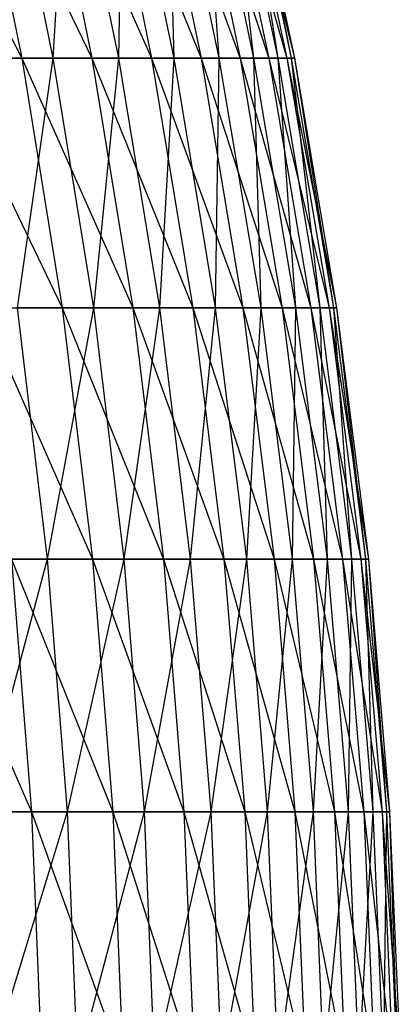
# Model space of a CAD drawing. Extents: x -125 to 125, y -143 to 0.
# Tile 390 of 406: x 56.21 to 59.98, y -81.01 to -71.24. Entities that reach past the tile are written whole.
import ezdxf

# ---------------------------------------------------------------- set-up
doc = ezdxf.new("R2010")
doc.units = 0
doc.header["$LTSCALE"] = 25.4
doc.layers.get('0').update_dxf_attribs({"linetype": 'CONTINUOUS'})

# ---------------------------------------------------------------- blocks, each defined once
blk = doc.blocks.new('NL2500027000_STL_3')
at = {"color": 0}
for p, q in [((54.9455, -69.1667, 19.8251), (56.2313, -71.625, 17.6477)), ((54.9455, -69.1667, 19.8251), (56.2313, -71.625, 17.6477)), ((55.7324, -69.1667, 17.4911), (56.9253, -71.625, 15.2615)), ((55.7324, -69.1667, 17.4911), (56.9253, -71.625, 15.2615)), ((55.7324, -69.1667, 17.4911), (56.2313, -71.625, 17.6477)), ((55.7324, -69.1667, 17.4911), (56.2313, -71.625, 17.6477)), ((56.0356, -69.1667, -16.4938), (56.5373, -71.625, -16.6414)), ((56.0356, -69.1667, -16.4938), (56.5373, -71.625, -16.6414)), ((56.4202, -69.1667, 15.1261), (57.518, -71.625, 12.8482)), ((56.4202, -69.1667, 15.1261), (57.518, -71.625, 12.8482)), ((56.4202, -69.1667, 15.1261), (56.9253, -71.625, 15.2615)), ((56.4202, -69.1667, 15.1261), (56.9253, -71.625, 15.2615)), ((56.6811, -69.1667, -14.1168), (56.5373, -71.625, -16.6414)), ((56.6811, -69.1667, -14.1168), (56.5373, -71.625, -16.6414)), ((56.6811, -69.1667, -14.1168), (57.1886, -71.625, -14.2432)), ((56.6811, -69.1667, -14.1168), (57.1886, -71.625, -14.2432)), ((57.0077, -69.1667, 12.7342), (58.0085, -71.625, 10.412)), ((57.0077, -69.1667, 12.7342), (58.0085, -71.625, 10.412)), ((57.0077, -69.1667, 12.7342), (57.518, -71.625, 12.8482)), ((57.0077, -69.1667, 12.7342), (57.518, -71.625, 12.8482)), ((57.2259, -69.1667, -11.7148), (57.1886, -71.625, -14.2432)), ((57.2259, -69.1667, -11.7148), (57.1886, -71.625, -14.2432)), ((57.2259, -69.1667, -11.7148), (57.7382, -71.625, -11.8197)), ((57.2259, -69.1667, -11.7148), (57.7382, -71.625, -11.8197)), ((57.4938, -69.1667, 10.3196), (58.3959, -71.625, 7.9573)), ((57.4938, -69.1667, 10.3196), (58.3959, -71.625, 7.9573)), ((57.4938, -69.1667, 10.3196), (58.0085, -71.625, 10.412)), ((57.4938, -69.1667, 10.3196), (58.0085, -71.625, 10.412)), ((57.6688, -69.1667, -9.2919), (57.7382, -71.625, -11.8197)), ((57.6688, -69.1667, -9.2919), (57.7382, -71.625, -11.8197)), ((57.6688, -69.1667, -9.2919), (58.1851, -71.625, -9.3751)), ((57.6688, -69.1667, -9.2919), (58.1851, -71.625, -9.3751)), ((57.8778, -69.1667, 7.8867), (58.6794, -71.625, 5.4884)), ((57.8778, -69.1667, 7.8867), (58.6794, -71.625, 5.4884)), ((57.8778, -69.1667, 7.8867), (58.3959, -71.625, 7.9573)), ((57.8778, -69.1667, 7.8867), (58.3959, -71.625, 7.9573)), ((58.0093, -69.1667, -6.8526), (58.1851, -71.625, -9.3751)), ((58.0093, -69.1667, -6.8526), (58.1851, -71.625, -9.3751)), ((58.0093, -69.1667, -6.8526), (58.5286, -71.625, -6.9139)), ((58.0093, -69.1667, -6.8526), (58.5286, -71.625, -6.9139)), ((58.1588, -69.1667, 5.4397), (58.8586, -71.625, 3.0098)), ((58.1588, -69.1667, 5.4397), (58.8586, -71.625, 3.0098)), ((58.1588, -69.1667, 5.4397), (58.6794, -71.625, 5.4884)), ((58.1588, -69.1667, 5.4397), (58.6794, -71.625, 5.4884)), ((58.2466, -69.1667, -4.401), (58.5286, -71.625, -6.9139)), ((58.2466, -69.1667, -4.401), (58.5286, -71.625, -6.9139)), ((58.2466, -69.1667, -4.401), (58.768, -71.625, -4.4404)), ((58.2466, -69.1667, -4.401), (58.768, -71.625, -4.4404)), ((58.3364, -69.1667, 2.9831), (58.9332, -71.625, 0.5259)), ((58.3364, -69.1667, 2.9831), (58.9332, -71.625, 0.5259)), ((58.3364, -69.1667, 2.9831), (58.8586, -71.625, 3.0098)), ((58.3364, -69.1667, 2.9831), (58.8586, -71.625, 3.0098)), ((58.3804, -69.1667, -1.9416), (58.768, -71.625, -4.4404)), ((58.3804, -69.1667, -1.9416), (58.768, -71.625, -4.4404)), ((58.3804, -69.1667, -1.9416), (58.903, -71.625, -1.959)), ((58.3804, -69.1667, -1.9416), (58.903, -71.625, -1.959)), ((58.4103, -69.1667, 0.5212), (58.903, -71.625, -1.959)), ((58.4103, -69.1667, 0.5212), (58.903, -71.625, -1.959)), ((58.4103, -69.1667, 0.5212), (58.9332, -71.625, 0.5259)), ((58.4103, -69.1667, 0.5212), (58.9332, -71.625, 0.5259)), ((55.4373, -71.625, 20.0025), (56.2313, -71.625, 17.6477)), ((55.4373, -71.625, 20.0025), (56.2313, -71.625, 17.6477)), ((55.4373, -71.625, 20.0025), (56.6315, -74.1031, 17.7733)), ((55.4373, -71.625, 20.0025), (56.6315, -74.1031, 17.7733)), ((56.5373, -71.625, -16.6414), (55.7855, -71.625, -19.01)), ((56.5373, -71.625, -16.6414), (55.7855, -71.625, -19.01)), ((56.5373, -71.625, -16.6414), (56.1825, -74.1031, -19.1454)), ((56.5373, -71.625, -16.6414), (56.1825, -74.1031, -19.1454)), ((56.2313, -71.625, 17.6477), (56.9253, -71.625, 15.2615)), ((56.2313, -71.625, 17.6477), (56.9253, -71.625, 15.2615)), ((56.2313, -71.625, 17.6477), (57.3305, -74.1031, 15.3701)), ((56.2313, -71.625, 17.6477), (57.3305, -74.1031, 15.3701)), ((56.2313, -71.625, 17.6477), (56.6315, -74.1031, 17.7733)), ((56.2313, -71.625, 17.6477), (56.6315, -74.1031, 17.7733)), ((57.1886, -71.625, -14.2432), (56.5373, -71.625, -16.6414)), ((56.5373, -71.625, -16.6414), (56.9397, -74.1031, -16.7599)), ((56.5373, -71.625, -16.6414), (56.9397, -74.1031, -16.7599)), ((57.1886, -71.625, -14.2432), (56.5373, -71.625, -16.6414)), ((56.9253, -71.625, 15.2615), (57.518, -71.625, 12.8482)), ((56.9253, -71.625, 15.2615), (57.518, -71.625, 12.8482)), ((56.9253, -71.625, 15.2615), (57.9275, -74.1031, 12.9396)), ((56.9253, -71.625, 15.2615), (57.9275, -74.1031, 12.9396)), ((56.9253, -71.625, 15.2615), (57.3305, -74.1031, 15.3701)), ((56.9253, -71.625, 15.2615), (57.3305, -74.1031, 15.3701)), ((57.1886, -71.625, -14.2432), (56.9397, -74.1031, -16.7599)), ((57.1886, -71.625, -14.2432), (56.9397, -74.1031, -16.7599)), ((57.7382, -71.625, -11.8197), (57.1886, -71.625, -14.2432)), ((57.1886, -71.625, -14.2432), (57.5956, -74.1031, -14.3446)), ((57.1886, -71.625, -14.2432), (57.5956, -74.1031, -14.3446)), ((57.7382, -71.625, -11.8197), (57.1886, -71.625, -14.2432)), ((57.518, -71.625, 12.8482), (58.0085, -71.625, 10.412)), ((57.518, -71.625, 12.8482), (58.0085, -71.625, 10.412)), ((57.518, -71.625, 12.8482), (58.4214, -74.1031, 10.4861)), ((57.518, -71.625, 12.8482), (58.4214, -74.1031, 10.4861)), ((57.518, -71.625, 12.8482), (57.9275, -74.1031, 12.9396)), ((57.518, -71.625, 12.8482), (57.9275, -74.1031, 12.9396)), ((57.7382, -71.625, -11.8197), (57.5956, -74.1031, -14.3446)), ((57.7382, -71.625, -11.8197), (57.5956, -74.1031, -14.3446)), ((58.1851, -71.625, -9.3751), (57.7382, -71.625, -11.8197)), ((57.7382, -71.625, -11.8197), (58.1491, -74.1031, -11.9038)), ((57.7382, -71.625, -11.8197), (58.1491, -74.1031, -11.9038)), ((58.1851, -71.625, -9.3751), (57.7382, -71.625, -11.8197)), ((58.0085, -71.625, 10.412), (58.3959, -71.625, 7.9573)), ((58.0085, -71.625, 10.412), (58.3959, -71.625, 7.9573)), ((58.0085, -71.625, 10.412), (58.8116, -74.1031, 8.0139)), ((58.0085, -71.625, 10.412), (58.8116, -74.1031, 8.0139)), ((58.0085, -71.625, 10.412), (58.4214, -74.1031, 10.4861)), ((58.0085, -71.625, 10.412), (58.4214, -74.1031, 10.4861)), ((58.1851, -71.625, -9.3751), (58.1491, -74.1031, -11.9038)), ((58.1851, -71.625, -9.3751), (58.1491, -74.1031, -11.9038)), ((58.5286, -71.625, -6.9139), (58.1851, -71.625, -9.3751)), ((58.1851, -71.625, -9.3751), (58.5993, -74.1031, -9.4419)), ((58.1851, -71.625, -9.3751), (58.5993, -74.1031, -9.4419)), ((58.5286, -71.625, -6.9139), (58.1851, -71.625, -9.3751)), ((58.3959, -71.625, 7.9573), (58.6794, -71.625, 5.4884)), ((58.3959, -71.625, 7.9573), (58.6794, -71.625, 5.4884)), ((58.3959, -71.625, 7.9573), (59.0971, -74.1031, 5.5275)), ((58.3959, -71.625, 7.9573), (59.0971, -74.1031, 5.5275)), ((58.3959, -71.625, 7.9573), (58.8116, -74.1031, 8.0139)), ((58.3959, -71.625, 7.9573), (58.8116, -74.1031, 8.0139)), ((58.768, -71.625, -4.4404), (58.5286, -71.625, -6.9139)), ((58.5286, -71.625, -6.9139), (58.5993, -74.1031, -9.4419)), ((58.5286, -71.625, -6.9139), (58.5993, -74.1031, -9.4419)), ((58.5286, -71.625, -6.9139), (58.9452, -74.1031, -6.9631)), ((58.5286, -71.625, -6.9139), (58.9452, -74.1031, -6.9631)), ((58.768, -71.625, -4.4404), (58.5286, -71.625, -6.9139)), ((58.6794, -71.625, 5.4884), (58.8586, -71.625, 3.0098)), ((58.6794, -71.625, 5.4884), (58.8586, -71.625, 3.0098)), ((58.6794, -71.625, 5.4884), (59.2776, -74.1031, 3.0313)), ((58.6794, -71.625, 5.4884), (59.2776, -74.1031, 3.0313)), ((58.6794, -71.625, 5.4884), (59.0971, -74.1031, 5.5275)), ((58.6794, -71.625, 5.4884), (59.0971, -74.1031, 5.5275)), ((58.903, -71.625, -1.959), (58.768, -71.625, -4.4404)), ((58.768, -71.625, -4.4404), (58.9452, -74.1031, -6.9631)), ((58.768, -71.625, -4.4404), (58.9452, -74.1031, -6.9631)), ((58.768, -71.625, -4.4404), (59.1864, -74.1031, -4.472)), ((58.768, -71.625, -4.4404), (59.1864, -74.1031, -4.472)), ((58.903, -71.625, -1.959), (58.768, -71.625, -4.4404)), ((58.8586, -71.625, 3.0098), (58.9332, -71.625, 0.5259)), ((58.8586, -71.625, 3.0098), (58.9332, -71.625, 0.5259)), ((58.8586, -71.625, 3.0098), (59.3527, -74.1031, 0.5296)), ((58.8586, -71.625, 3.0098), (59.3527, -74.1031, 0.5296)), ((58.8586, -71.625, 3.0098), (59.2776, -74.1031, 3.0313)), ((58.8586, -71.625, 3.0098), (59.2776, -74.1031, 3.0313)), ((58.9332, -71.625, 0.5259), (58.903, -71.625, -1.959)), ((58.903, -71.625, -1.959), (59.1864, -74.1031, -4.472)), ((58.903, -71.625, -1.959), (59.1864, -74.1031, -4.472)), ((58.903, -71.625, -1.959), (59.3223, -74.1031, -1.9729)), ((58.903, -71.625, -1.959), (59.3223, -74.1031, -1.9729)), ((58.9332, -71.625, 0.5259), (58.903, -71.625, -1.959)), ((58.9332, -71.625, 0.5259), (59.3223, -74.1031, -1.9729)), ((58.9332, -71.625, 0.5259), (59.3223, -74.1031, -1.9729)), ((58.9332, -71.625, 0.5259), (59.3527, -74.1031, 0.5296)), ((58.9332, -71.625, 0.5259), (59.3527, -74.1031, 0.5296)), ((55.8319, -74.1031, 20.1449), (56.6315, -74.1031, 17.7733)), ((55.8319, -74.1031, 20.1449), (56.6315, -74.1031, 17.7733)), ((55.8319, -74.1031, 20.1449), (56.9324, -76.5965, 17.8678)), ((55.8319, -74.1031, 20.1449), (56.9324, -76.5965, 17.8678)), ((56.9397, -74.1031, -16.7599), (56.1825, -74.1031, -19.1454)), ((56.1825, -74.1031, -19.1454), (56.4811, -76.5965, -19.2471)), ((56.1825, -74.1031, -19.1454), (56.4811, -76.5965, -19.2471)), ((56.9397, -74.1031, -16.7599), (56.1825, -74.1031, -19.1454)), ((56.9397, -74.1031, -16.7599), (56.4811, -76.5965, -19.2471)), ((56.9397, -74.1031, -16.7599), (56.4811, -76.5965, -19.2471)), ((56.6315, -74.1031, 17.7733), (57.3305, -74.1031, 15.3701)), ((56.6315, -74.1031, 17.7733), (57.3305, -74.1031, 15.3701)), ((56.6315, -74.1031, 17.7733), (57.6351, -76.5965, 15.4518)), ((56.6315, -74.1031, 17.7733), (57.6351, -76.5965, 15.4518)), ((56.6315, -74.1031, 17.7733), (56.9324, -76.5965, 17.8678)), ((56.6315, -74.1031, 17.7733), (56.9324, -76.5965, 17.8678)), ((57.5956, -74.1031, -14.3446), (56.9397, -74.1031, -16.7599)), ((56.9397, -74.1031, -16.7599), (57.2422, -76.5965, -16.8489)), ((56.9397, -74.1031, -16.7599), (57.2422, -76.5965, -16.8489)), ((57.5956, -74.1031, -14.3446), (56.9397, -74.1031, -16.7599)), ((57.5956, -74.1031, -14.3446), (57.2422, -76.5965, -16.8489)), ((57.5956, -74.1031, -14.3446), (57.2422, -76.5965, -16.8489)), ((57.3305, -74.1031, 15.3701), (57.9275, -74.1031, 12.9396)), ((57.3305, -74.1031, 15.3701), (57.9275, -74.1031, 12.9396)), ((57.3305, -74.1031, 15.3701), (58.2352, -76.5965, 13.0084)), ((57.3305, -74.1031, 15.3701), (58.2352, -76.5965, 13.0084)), ((57.3305, -74.1031, 15.3701), (57.6351, -76.5965, 15.4518)), ((57.3305, -74.1031, 15.3701), (57.6351, -76.5965, 15.4518)), ((58.1491, -74.1031, -11.9038), (57.5956, -74.1031, -14.3446)), ((57.5956, -74.1031, -14.3446), (57.9016, -76.5965, -14.4208)), ((57.5956, -74.1031, -14.3446), (57.9016, -76.5965, -14.4208)), ((58.1491, -74.1031, -11.9038), (57.5956, -74.1031, -14.3446)), ((58.1491, -74.1031, -11.9038), (57.9016, -76.5965, -14.4208)), ((58.1491, -74.1031, -11.9038), (57.9016, -76.5965, -14.4208)), ((57.9275, -74.1031, 12.9396), (58.4214, -74.1031, 10.4861)), ((57.9275, -74.1031, 12.9396), (58.4214, -74.1031, 10.4861)), ((57.9275, -74.1031, 12.9396), (58.7318, -76.5965, 10.5418)), ((57.9275, -74.1031, 12.9396), (58.7318, -76.5965, 10.5418)), ((57.9275, -74.1031, 12.9396), (58.2352, -76.5965, 13.0084)), ((57.9275, -74.1031, 12.9396), (58.2352, -76.5965, 13.0084)), ((58.5993, -74.1031, -9.4419), (58.1491, -74.1031, -11.9038)), ((58.1491, -74.1031, -11.9038), (58.4581, -76.5965, -11.9671)), ((58.1491, -74.1031, -11.9038), (58.4581, -76.5965, -11.9671)), ((58.5993, -74.1031, -9.4419), (58.1491, -74.1031, -11.9038)), ((58.4214, -74.1031, 10.4861), (58.8116, -74.1031, 8.0139)), ((58.4214, -74.1031, 10.4861), (58.8116, -74.1031, 8.0139)), ((58.4214, -74.1031, 10.4861), (59.124, -76.5965, 8.0565)), ((58.4214, -74.1031, 10.4861), (59.124, -76.5965, 8.0565)), ((58.4214, -74.1031, 10.4861), (58.7318, -76.5965, 10.5418)), ((58.4214, -74.1031, 10.4861), (58.7318, -76.5965, 10.5418)), ((58.5993, -74.1031, -9.4419), (58.4581, -76.5965, -11.9671)), ((58.5993, -74.1031, -9.4419), (58.4581, -76.5965, -11.9671)), ((58.9452, -74.1031, -6.9631), (58.5993, -74.1031, -9.4419)), ((58.5993, -74.1031, -9.4419), (58.9106, -76.5965, -9.492)), ((58.5993, -74.1031, -9.4419), (58.9106, -76.5965, -9.492)), ((58.9452, -74.1031, -6.9631), (58.5993, -74.1031, -9.4419)), ((58.8116, -74.1031, 8.0139), (59.0971, -74.1031, 5.5275)), ((58.8116, -74.1031, 8.0139), (59.0971, -74.1031, 5.5275)), ((58.8116, -74.1031, 8.0139), (59.4111, -76.5965, 5.5569)), ((58.8116, -74.1031, 8.0139), (59.4111, -76.5965, 5.5569)), ((58.8116, -74.1031, 8.0139), (59.124, -76.5965, 8.0565)), ((58.8116, -74.1031, 8.0139), (59.124, -76.5965, 8.0565)), ((58.9452, -74.1031, -6.9631), (58.9106, -76.5965, -9.492)), ((58.9452, -74.1031, -6.9631), (58.9106, -76.5965, -9.492)), ((59.1864, -74.1031, -4.472), (58.9452, -74.1031, -6.9631)), ((58.9452, -74.1031, -6.9631), (59.2584, -76.5965, -7.0001)), ((58.9452, -74.1031, -6.9631), (59.2584, -76.5965, -7.0001)), ((59.1864, -74.1031, -4.472), (58.9452, -74.1031, -6.9631)), ((59.0971, -74.1031, 5.5275), (59.2776, -74.1031, 3.0313)), ((59.0971, -74.1031, 5.5275), (59.2776, -74.1031, 3.0313)), ((59.0971, -74.1031, 5.5275), (59.5926, -76.5965, 3.0474)), ((59.0971, -74.1031, 5.5275), (59.5926, -76.5965, 3.0474)), ((59.0971, -74.1031, 5.5275), (59.4111, -76.5965, 5.5569)), ((59.0971, -74.1031, 5.5275), (59.4111, -76.5965, 5.5569)), ((59.3223, -74.1031, -1.9729), (59.1864, -74.1031, -4.472)), ((59.1864, -74.1031, -4.472), (59.2584, -76.5965, -7.0001)), ((59.1864, -74.1031, -4.472), (59.2584, -76.5965, -7.0001)), ((59.1864, -74.1031, -4.472), (59.5008, -76.5965, -4.4958)), ((59.1864, -74.1031, -4.472), (59.5008, -76.5965, -4.4958)), ((59.3223, -74.1031, -1.9729), (59.1864, -74.1031, -4.472)), ((59.2776, -74.1031, 3.0313), (59.3527, -74.1031, 0.5296)), ((59.2776, -74.1031, 3.0313), (59.3527, -74.1031, 0.5296)), ((59.2776, -74.1031, 3.0313), (59.668, -76.5965, 0.5324)), ((59.2776, -74.1031, 3.0313), (59.668, -76.5965, 0.5324)), ((59.2776, -74.1031, 3.0313), (59.5926, -76.5965, 3.0474)), ((59.2776, -74.1031, 3.0313), (59.5926, -76.5965, 3.0474)), ((59.3527, -74.1031, 0.5296), (59.3223, -74.1031, -1.9729)), ((59.3223, -74.1031, -1.9729), (59.5008, -76.5965, -4.4958)), ((59.3223, -74.1031, -1.9729), (59.5008, -76.5965, -4.4958)), ((59.3223, -74.1031, -1.9729), (59.6375, -76.5965, -1.9834)), ((59.3223, -74.1031, -1.9729), (59.6375, -76.5965, -1.9834)), ((59.3527, -74.1031, 0.5296), (59.3223, -74.1031, -1.9729)), ((59.3527, -74.1031, 0.5296), (59.6375, -76.5965, -1.9834)), ((59.3527, -74.1031, 0.5296), (59.6375, -76.5965, -1.9834)), ((59.3527, -74.1031, 0.5296), (59.668, -76.5965, 0.5324)), ((59.3527, -74.1031, 0.5296), (59.668, -76.5965, 0.5324)), ((55.2249, -76.5965, 22.6001), (56.3267, -79.101, 20.3234)), ((55.2249, -76.5965, 22.6001), (56.3267, -79.101, 20.3234)), ((56.4811, -76.5965, -19.2471), (55.6195, -76.5965, -21.611)), ((56.4811, -76.5965, -19.2471), (55.6195, -76.5965, -21.611)), ((56.4811, -76.5965, -19.2471), (55.8158, -79.101, -21.6873)), ((56.4811, -76.5965, -19.2471), (55.8158, -79.101, -21.6873)), ((56.1286, -76.5965, 20.2519), (56.9324, -76.5965, 17.8678)), ((56.1286, -76.5965, 20.2519), (56.9324, -76.5965, 17.8678)), ((56.1286, -76.5965, 20.2519), (57.1334, -79.101, 17.9308)), ((56.1286, -76.5965, 20.2519), (57.1334, -79.101, 17.9308)), ((56.1286, -76.5965, 20.2519), (56.3267, -79.101, 20.3234)), ((56.1286, -76.5965, 20.2519), (56.3267, -79.101, 20.3234)), ((57.2422, -76.5965, -16.8489), (56.4811, -76.5965, -19.2471)), ((56.4811, -76.5965, -19.2471), (56.6805, -79.101, -19.315)), ((56.4811, -76.5965, -19.2471), (56.6805, -79.101, -19.315)), ((57.2422, -76.5965, -16.8489), (56.4811, -76.5965, -19.2471)), ((57.2422, -76.5965, -16.8489), (56.6805, -79.101, -19.315)), ((57.2422, -76.5965, -16.8489), (56.6805, -79.101, -19.315)), ((56.9324, -76.5965, 17.8678), (57.6351, -76.5965, 15.4518)), ((56.9324, -76.5965, 17.8678), (57.6351, -76.5965, 15.4518)), ((56.9324, -76.5965, 17.8678), (57.8385, -79.101, 15.5063)), ((56.9324, -76.5965, 17.8678), (57.8385, -79.101, 15.5063)), ((56.9324, -76.5965, 17.8678), (57.1334, -79.101, 17.9308)), ((56.9324, -76.5965, 17.8678), (57.1334, -79.101, 17.9308)), ((57.9016, -76.5965, -14.4208), (57.2422, -76.5965, -16.8489)), ((57.2422, -76.5965, -16.8489), (57.4443, -79.101, -16.9084)), ((57.2422, -76.5965, -16.8489), (57.4443, -79.101, -16.9084)), ((57.9016, -76.5965, -14.4208), (57.2422, -76.5965, -16.8489)), ((57.9016, -76.5965, -14.4208), (57.4443, -79.101, -16.9084)), ((57.9016, -76.5965, -14.4208), (57.4443, -79.101, -16.9084)), ((57.6351, -76.5965, 15.4518), (58.2352, -76.5965, 13.0084)), ((57.6351, -76.5965, 15.4518), (58.2352, -76.5965, 13.0084)), ((57.6351, -76.5965, 15.4518), (58.4408, -79.101, 13.0543)), ((57.6351, -76.5965, 15.4518), (58.4408, -79.101, 13.0543)), ((57.6351, -76.5965, 15.4518), (57.8385, -79.101, 15.5063)), ((57.6351, -76.5965, 15.4518), (57.8385, -79.101, 15.5063)), ((58.4581, -76.5965, -11.9671), (57.9016, -76.5965, -14.4208)), ((57.9016, -76.5965, -14.4208), (58.1061, -79.101, -14.4717)), ((57.9016, -76.5965, -14.4208), (58.1061, -79.101, -14.4717)), ((58.4581, -76.5965, -11.9671), (57.9016, -76.5965, -14.4208)), ((58.4581, -76.5965, -11.9671), (58.1061, -79.101, -14.4717)), ((58.4581, -76.5965, -11.9671), (58.1061, -79.101, -14.4717)), ((58.2352, -76.5965, 13.0084), (58.7318, -76.5965, 10.5418)), ((58.2352, -76.5965, 13.0084), (58.7318, -76.5965, 10.5418)), ((58.2352, -76.5965, 13.0084), (58.9392, -79.101, 10.579)), ((58.2352, -76.5965, 13.0084), (58.9392, -79.101, 10.579)), ((58.2352, -76.5965, 13.0084), (58.4408, -79.101, 13.0543)), ((58.2352, -76.5965, 13.0084), (58.4408, -79.101, 13.0543)), ((58.9106, -76.5965, -9.492), (58.4581, -76.5965, -11.9671)), ((58.4581, -76.5965, -11.9671), (58.6645, -79.101, -12.0093)), ((58.4581, -76.5965, -11.9671), (58.6645, -79.101, -12.0093)), ((58.9106, -76.5965, -9.492), (58.4581, -76.5965, -11.9671)), ((58.9106, -76.5965, -9.492), (58.6645, -79.101, -12.0093)), ((58.9106, -76.5965, -9.492), (58.6645, -79.101, -12.0093)), ((58.7318, -76.5965, 10.5418), (59.124, -76.5965, 8.0565)), ((58.7318, -76.5965, 10.5418), (59.124, -76.5965, 8.0565)), ((58.7318, -76.5965, 10.5418), (59.3328, -79.101, 8.0849)), ((58.7318, -76.5965, 10.5418), (59.3328, -79.101, 8.0849)), ((58.7318, -76.5965, 10.5418), (58.9392, -79.101, 10.579)), ((58.7318, -76.5965, 10.5418), (58.9392, -79.101, 10.579)), ((59.2584, -76.5965, -7.0001), (58.9106, -76.5965, -9.492)), ((58.9106, -76.5965, -9.492), (59.1186, -79.101, -9.5255)), ((58.9106, -76.5965, -9.492), (59.1186, -79.101, -9.5255)), ((59.2584, -76.5965, -7.0001), (58.9106, -76.5965, -9.492)), ((59.2584, -76.5965, -7.0001), (59.1186, -79.101, -9.5255)), ((59.2584, -76.5965, -7.0001), (59.1186, -79.101, -9.5255)), ((59.124, -76.5965, 8.0565), (59.4111, -76.5965, 5.5569)), ((59.124, -76.5965, 8.0565), (59.4111, -76.5965, 5.5569)), ((59.124, -76.5965, 8.0565), (59.6209, -79.101, 5.5765)), ((59.124, -76.5965, 8.0565), (59.6209, -79.101, 5.5765)), ((59.124, -76.5965, 8.0565), (59.3328, -79.101, 8.0849)), ((59.124, -76.5965, 8.0565), (59.3328, -79.101, 8.0849)), ((59.5008, -76.5965, -4.4958), (59.2584, -76.5965, -7.0001)), ((59.2584, -76.5965, -7.0001), (59.4676, -79.101, -7.0248)), ((59.2584, -76.5965, -7.0001), (59.4676, -79.101, -7.0248)), ((59.5008, -76.5965, -4.4958), (59.2584, -76.5965, -7.0001)), ((59.4111, -76.5965, 5.5569), (59.5926, -76.5965, 3.0474)), ((59.4111, -76.5965, 5.5569), (59.5926, -76.5965, 3.0474)), ((59.4111, -76.5965, 5.5569), (59.8029, -79.101, 3.0581)), ((59.4111, -76.5965, 5.5569), (59.8029, -79.101, 3.0581)), ((59.4111, -76.5965, 5.5569), (59.6209, -79.101, 5.5765)), ((59.4111, -76.5965, 5.5569), (59.6209, -79.101, 5.5765)), ((59.5008, -76.5965, -4.4958), (59.4676, -79.101, -7.0248)), ((59.5008, -76.5965, -4.4958), (59.4676, -79.101, -7.0248)), ((59.6375, -76.5965, -1.9834), (59.5008, -76.5965, -4.4958)), ((59.5008, -76.5965, -4.4958), (59.7109, -79.101, -4.5116)), ((59.5008, -76.5965, -4.4958), (59.7109, -79.101, -4.5116)), ((59.6375, -76.5965, -1.9834), (59.5008, -76.5965, -4.4958)), ((59.5926, -76.5965, 3.0474), (59.668, -76.5965, 0.5324)), ((59.5926, -76.5965, 3.0474), (59.668, -76.5965, 0.5324)), ((59.5926, -76.5965, 3.0474), (59.8787, -79.101, 0.5343)), ((59.5926, -76.5965, 3.0474), (59.8787, -79.101, 0.5343)), ((59.5926, -76.5965, 3.0474), (59.8029, -79.101, 3.0581)), ((59.5926, -76.5965, 3.0474), (59.8029, -79.101, 3.0581)), ((59.668, -76.5965, 0.5324), (59.6375, -76.5965, -1.9834)), ((59.6375, -76.5965, -1.9834), (59.7109, -79.101, -4.5116)), ((59.6375, -76.5965, -1.9834), (59.7109, -79.101, -4.5116)), ((59.6375, -76.5965, -1.9834), (59.848, -79.101, -1.9904)), ((59.6375, -76.5965, -1.9834), (59.848, -79.101, -1.9904)), ((59.668, -76.5965, 0.5324), (59.6375, -76.5965, -1.9834)), ((59.668, -76.5965, 0.5324), (59.848, -79.101, -1.9904)), ((59.668, -76.5965, 0.5324), (59.848, -79.101, -1.9904)), ((59.668, -76.5965, 0.5324), (59.8787, -79.101, 0.5343)), ((59.668, -76.5965, 0.5324), (59.8787, -79.101, 0.5343)), ((55.4199, -79.101, 22.6799), (56.3267, -79.101, 20.3234)), ((55.4199, -79.101, 22.6799), (56.3267, -79.101, 20.3234)), ((56.6805, -79.101, -19.315), (55.8158, -79.101, -21.6873)), ((56.6805, -79.101, -19.315), (55.8158, -79.101, -21.6873)), ((56.6805, -79.101, -19.315), (55.9142, -81.6121, -21.7255)), ((56.6805, -79.101, -19.315), (55.9142, -81.6121, -21.7255)), ((56.3267, -79.101, 20.3234), (57.1334, -79.101, 17.9308)), ((56.3267, -79.101, 20.3234), (57.1334, -79.101, 17.9308)), ((56.3267, -79.101, 20.3234), (57.2342, -81.6121, 17.9625)), ((56.3267, -79.101, 20.3234), (57.2342, -81.6121, 17.9625)), ((56.3267, -79.101, 20.3234), (56.4261, -81.6121, 20.3593)), ((56.3267, -79.101, 20.3234), (56.4261, -81.6121, 20.3593)), ((57.4443, -79.101, -16.9084), (56.6805, -79.101, -19.315)), ((56.6805, -79.101, -19.315), (56.7804, -81.6121, -19.3491)), ((56.6805, -79.101, -19.315), (56.7804, -81.6121, -19.3491)), ((57.4443, -79.101, -16.9084), (56.6805, -79.101, -19.315)), ((57.4443, -79.101, -16.9084), (56.7804, -81.6121, -19.3491)), ((57.4443, -79.101, -16.9084), (56.7804, -81.6121, -19.3491)), ((57.1334, -79.101, 17.9308), (57.8385, -79.101, 15.5063)), ((57.1334, -79.101, 17.9308), (57.8385, -79.101, 15.5063)), ((57.1334, -79.101, 17.9308), (57.9405, -81.6121, 15.5337)), ((57.1334, -79.101, 17.9308), (57.9405, -81.6121, 15.5337)), ((57.1334, -79.101, 17.9308), (57.2342, -81.6121, 17.9625)), ((57.1334, -79.101, 17.9308), (57.2342, -81.6121, 17.9625)), ((58.1061, -79.101, -14.4717), (57.4443, -79.101, -16.9084)), ((57.4443, -79.101, -16.9084), (57.5456, -81.6121, -16.9382)), ((57.4443, -79.101, -16.9084), (57.5456, -81.6121, -16.9382)), ((58.1061, -79.101, -14.4717), (57.4443, -79.101, -16.9084)), ((58.1061, -79.101, -14.4717), (57.5456, -81.6121, -16.9382)), ((58.1061, -79.101, -14.4717), (57.5456, -81.6121, -16.9382)), ((57.8385, -79.101, 15.5063), (58.4408, -79.101, 13.0543)), ((57.8385, -79.101, 15.5063), (58.4408, -79.101, 13.0543)), ((57.8385, -79.101, 15.5063), (58.5439, -81.6121, 13.0773)), ((57.8385, -79.101, 15.5063), (58.5439, -81.6121, 13.0773)), ((57.8385, -79.101, 15.5063), (57.9405, -81.6121, 15.5337)), ((57.8385, -79.101, 15.5063), (57.9405, -81.6121, 15.5337)), ((58.6645, -79.101, -12.0093), (58.1061, -79.101, -14.4717)), ((58.1061, -79.101, -14.4717), (58.2085, -81.6121, -14.4972)), ((58.1061, -79.101, -14.4717), (58.2085, -81.6121, -14.4972)), ((58.6645, -79.101, -12.0093), (58.1061, -79.101, -14.4717)), ((58.6645, -79.101, -12.0093), (58.2085, -81.6121, -14.4972)), ((58.6645, -79.101, -12.0093), (58.2085, -81.6121, -14.4972)), ((58.4408, -79.101, 13.0543), (58.9392, -79.101, 10.579)), ((58.4408, -79.101, 13.0543), (58.9392, -79.101, 10.579)), ((58.4408, -79.101, 13.0543), (59.0431, -81.6121, 10.5977)), ((58.4408, -79.101, 13.0543), (59.0431, -81.6121, 10.5977)), ((58.4408, -79.101, 13.0543), (58.5439, -81.6121, 13.0773)), ((58.4408, -79.101, 13.0543), (58.5439, -81.6121, 13.0773)), ((59.1186, -79.101, -9.5255), (58.6645, -79.101, -12.0093)), ((58.6645, -79.101, -12.0093), (58.7679, -81.6121, -12.0305)), ((58.6645, -79.101, -12.0093), (58.7679, -81.6121, -12.0305)), ((59.1186, -79.101, -9.5255), (58.6645, -79.101, -12.0093)), ((59.1186, -79.101, -9.5255), (58.7679, -81.6121, -12.0305)), ((59.1186, -79.101, -9.5255), (58.7679, -81.6121, -12.0305)), ((58.9392, -79.101, 10.579), (59.3328, -79.101, 8.0849)), ((58.9392, -79.101, 10.579), (59.3328, -79.101, 8.0849)), ((58.9392, -79.101, 10.579), (59.4374, -81.6121, 8.0992)), ((58.9392, -79.101, 10.579), (59.4374, -81.6121, 8.0992)), ((58.9392, -79.101, 10.579), (59.0431, -81.6121, 10.5977)), ((58.9392, -79.101, 10.579), (59.0431, -81.6121, 10.5977)), ((59.4676, -79.101, -7.0248), (59.1186, -79.101, -9.5255)), ((59.1186, -79.101, -9.5255), (59.2228, -81.6121, -9.5423)), ((59.1186, -79.101, -9.5255), (59.2228, -81.6121, -9.5423)), ((59.4676, -79.101, -7.0248), (59.1186, -79.101, -9.5255)), ((59.4676, -79.101, -7.0248), (59.2228, -81.6121, -9.5423)), ((59.4676, -79.101, -7.0248), (59.2228, -81.6121, -9.5423)), ((59.3328, -79.101, 8.0849), (59.6209, -79.101, 5.5765)), ((59.3328, -79.101, 8.0849), (59.6209, -79.101, 5.5765)), ((59.3328, -79.101, 8.0849), (59.726, -81.6121, 5.5863)), ((59.3328, -79.101, 8.0849), (59.726, -81.6121, 5.5863)), ((59.3328, -79.101, 8.0849), (59.4374, -81.6121, 8.0992)), ((59.3328, -79.101, 8.0849), (59.4374, -81.6121, 8.0992)), ((59.7109, -79.101, -4.5116), (59.4676, -79.101, -7.0248)), ((59.4676, -79.101, -7.0248), (59.5725, -81.6121, -7.0372)), ((59.4676, -79.101, -7.0248), (59.5725, -81.6121, -7.0372)), ((59.7109, -79.101, -4.5116), (59.4676, -79.101, -7.0248)), ((59.7109, -79.101, -4.5116), (59.5725, -81.6121, -7.0372)), ((59.7109, -79.101, -4.5116), (59.5725, -81.6121, -7.0372)), ((59.6209, -79.101, 5.5765), (59.8029, -79.101, 3.0581)), ((59.6209, -79.101, 5.5765), (59.8029, -79.101, 3.0581)), ((59.6209, -79.101, 5.5765), (59.9084, -81.6121, 3.0635)), ((59.6209, -79.101, 5.5765), (59.9084, -81.6121, 3.0635)), ((59.6209, -79.101, 5.5765), (59.726, -81.6121, 5.5863)), ((59.6209, -79.101, 5.5765), (59.726, -81.6121, 5.5863)), ((59.848, -79.101, -1.9904), (59.7109, -79.101, -4.5116)), ((59.7109, -79.101, -4.5116), (59.8162, -81.6121, -4.5196)), ((59.7109, -79.101, -4.5116), (59.8162, -81.6121, -4.5196)), ((59.848, -79.101, -1.9904), (59.7109, -79.101, -4.5116)), ((59.8029, -79.101, 3.0581), (59.8787, -79.101, 0.5343)), ((59.8029, -79.101, 3.0581), (59.8787, -79.101, 0.5343)), ((59.8029, -79.101, 3.0581), (59.9843, -81.6121, 0.5353)), ((59.8029, -79.101, 3.0581), (59.9843, -81.6121, 0.5353)), ((59.8029, -79.101, 3.0581), (59.9084, -81.6121, 3.0635)), ((59.8029, -79.101, 3.0581), (59.9084, -81.6121, 3.0635)), ((59.848, -79.101, -1.9904), (59.8162, -81.6121, -4.5196)), ((59.848, -79.101, -1.9904), (59.8162, -81.6121, -4.5196)), ((59.8787, -79.101, 0.5343), (59.848, -79.101, -1.9904)), ((59.848, -79.101, -1.9904), (59.9535, -81.6121, -1.9939)), ((59.848, -79.101, -1.9904), (59.9535, -81.6121, -1.9939)), ((59.8787, -79.101, 0.5343), (59.848, -79.101, -1.9904)), ((59.8787, -79.101, 0.5343), (59.9535, -81.6121, -1.9939)), ((59.8787, -79.101, 0.5343), (59.9535, -81.6121, -1.9939)), ((59.8787, -79.101, 0.5343), (59.9843, -81.6121, 0.5353)), ((59.8787, -79.101, 0.5343), (59.9843, -81.6121, 0.5353))]:
    blk.add_line(p, q, dxfattribs=at)

msp = doc.modelspace()

# ---------------------------------------------------------------- block references
at = {"color": 253}
msp.add_blockref('NL2500027000_STL_3', (0, 0), dxfattribs=at)

doc.saveas('drawing.dxf')
